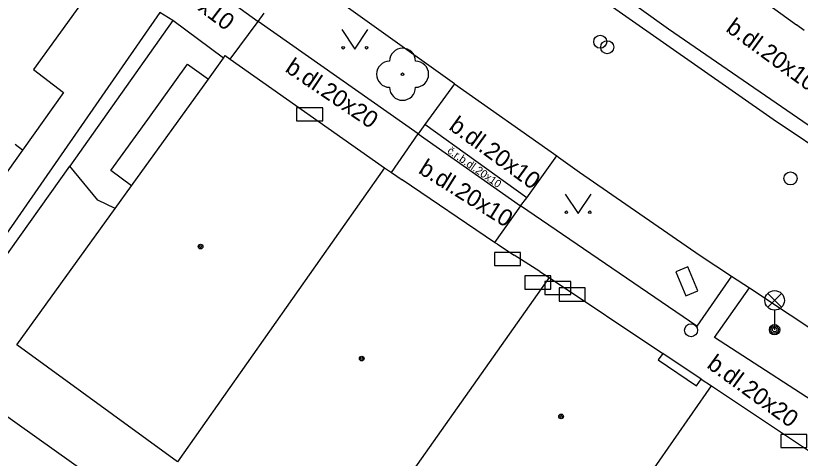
# Model space of a CAD drawing. Extents: x -595546 to -593986, y -1160845 to -1159202.
# Drawn here: x -595079.64 to -595049.5, y -1160711.97 to -1160694.97 of the extents above; entities that cross this region are included whole.
import ezdxf

# ---------------------------------------------------------------- set-up
doc = ezdxf.new("R2010")
doc.units = 0
for name, color, linetype in [('DOP - kresba z DSPS bez souradnic', 7, 'Continuous'), ('DOP - rozhrani ploch obecne', 7, 'Continuous'), ('Level 22', 7, 'Continuous'), ('Level 24', 7, 'Continuous'), ('Level 28', 7, 'Continuous'), ('Level 33', 7, 'Continuous'), ('Level 36', 7, 'Continuous'), ('Level 39', 7, 'Continuous'), ('Specificka linie pasportu komunikaci', 7, 'Continuous'), ('TM - budovy zdene_ betonove - NP', 7, 'Continuous'), ('TM - budovy zdene_ betonove - VP', 7, 'Continuous'), ('TM - chodniky - VP', 7, 'Continuous'), ('TM - komunikace - VP', 7, 'Continuous'), ('TM - letecke snimky - pomocna linie', 7, 'Continuous'), ('TM - plot drateny_ kovovy - VP', 7, 'Continuous'), ('TM - podezdivka plotu - VP', 7, 'Continuous'), ('TM - popis povrchu', 7, 'Continuous'), ('TM - rozhrani mezi zpev. plochami mezi sebou - VP', 7, 'Continuous'), ('TM - rozhrani ploch obecne - VP', 7, 'Continuous'), ('TM - vjezd na pozemek', 7, 'Continuous'), ('TM - vstup do budovy - zdene_ betonove', 7, 'Continuous'), ('TM - vstup do budovy - zdene_ betonove  - shora neviditelny', 7, 'Continuous')]:
    doc.layers.add(name, color=color, linetype=linetype)

msp = doc.modelspace()

# ---------------------------------------------------------------- linework, layer by layer
at = {"layer": 'DOP - kresba z DSPS bez souradnic'}
for points in [[(-595079.38, -1160700.13), (-595084.68, -1160707.58)], [(-595082.92, -1160708.28), (-595077.56, -1160700.75)]]:
    msp.add_lwpolyline(points, dxfattribs=at)
at = {"layer": 'DOP - rozhrani ploch obecne'}
msp.add_lwpolyline([(-595074.83, -1160714.03), (-595082.92, -1160708.28)], dxfattribs=at)
at = {"layer": 'Level 22'}
msp.add_circle((-595064.78, -1160697.22), 0.05, dxfattribs=at)
for centre, start, end in [((-595064.78, -1160696.72), 0, 180), ((-595065.28, -1160697.22), 90, 270), ((-595064.28, -1160697.22), 270, 90), ((-595064.78, -1160697.72), 180, 0)]:
    msp.add_arc(centre, 0.5, start, end, dxfattribs=at)
at = {"layer": 'Level 24'}
for points in [[(-595068.848, -1160699.009), (-595067.848, -1160699.009), (-595067.848, -1160698.509), (-595068.848, -1160698.509)], [(-595061.248, -1160704.569), (-595060.248, -1160704.569), (-595060.248, -1160704.069), (-595061.248, -1160704.069)], [(-595054.289, -1160704.808), (-595053.898, -1160705.729), (-595053.438, -1160705.534), (-595053.828, -1160704.613)], [(-595060.087, -1160705.468), (-595059.087, -1160705.468), (-595059.087, -1160704.968), (-595060.087, -1160704.968)], [(-595059.317, -1160705.678), (-595058.317, -1160705.678), (-595058.317, -1160705.178), (-595059.317, -1160705.178)], [(-595058.768, -1160705.929), (-595057.768, -1160705.929), (-595057.768, -1160705.429), (-595058.768, -1160705.429)], [(-595050.248, -1160711.559), (-595049.248, -1160711.559), (-595049.248, -1160711.059), (-595050.248, -1160711.059)]]:
    msp.add_lwpolyline(points, close=True, dxfattribs=at)
at = {"layer": 'Level 28'}
for centre in [(-595057.19, -1160695.97), (-595056.92, -1160696.18), (-595049.88, -1160701.22), (-595053.7, -1160707.05)]:
    msp.add_circle(centre, 0.25, dxfattribs=at)
at = {"layer": 'Level 33'}
for p, q in [((-595050.755, -1160706.17), (-595050.225, -1160705.64)), ((-595050.755, -1160705.64), (-595050.225, -1160706.17)), ((-595050.49, -1160706.28), (-595050.49, -1160707.03))]:
    msp.add_line(p, q, dxfattribs=at)
for centre, radius in [((-595050.49, -1160705.905), 0.375), ((-595050.49, -1160707.03), 0.2), ((-595050.49, -1160707.03), 0.145), ((-595050.49, -1160707.03), 0.0876)]:
    msp.add_circle(centre, radius, dxfattribs=at)
at = {"layer": 'Level 36'}
for points in [[(-595067.11, -1160695.5), (-595066.61, -1160696.25), (-595066.11, -1160695.5)], [(-595058.54, -1160701.82), (-595058.04, -1160702.57), (-595057.54, -1160701.82)]]:
    msp.add_lwpolyline(points, dxfattribs=at)
for centre in [(-595067.06, -1160696.2), (-595066.161, -1160696.2), (-595058.49, -1160702.52), (-595057.591, -1160702.52)]:
    msp.add_circle(centre, 0.05, dxfattribs=at)
at = {"layer": 'Level 39'}
for centre, radius in [((-595072.54, -1160703.84), 0.09), ((-595072.54, -1160703.84), 0.0398), ((-595066.35, -1160708.14), 0.09), ((-595066.35, -1160708.14), 0.0398), ((-595058.69, -1160710.36), 0.09), ((-595058.69, -1160710.36), 0.0398)]:
    msp.add_circle(centre, radius, dxfattribs=at)
at = {"layer": 'Specificka linie pasportu komunikaci'}
msp.add_lwpolyline([(-595075.82, -1160702.37), (-595076.49, -1160702.06), (-595077.56, -1160700.75)], dxfattribs=at)
at = {"layer": 'TM - budovy zdene_ betonove - NP'}
for points in [[(-595054.79, -1160707.94), (-595054.96, -1160708.19)], [(-595053.49, -1160709.19), (-595053.31, -1160708.93)]]:
    msp.add_lwpolyline(points, dxfattribs=at)
at = {"layer": 'TM - budovy zdene_ betonove - VP'}
for points in [[(-595076.28, -1160693.33), (-595078.95, -1160697.04)], [(-595049.35, -1160695.54), (-595049.65, -1160695.32)], [(-595072.24, -1160697.41), (-595071.66, -1160696.6)], [(-595071.66, -1160696.6), (-595071.59, -1160696.5)], [(-595071.59, -1160696.5), (-595071.4, -1160696.64)], [(-595071.4, -1160696.64), (-595065.47, -1160700.81)], [(-595078.95, -1160697.04), (-595077.8, -1160697.92)], [(-595075.19, -1160701.5), (-595072.24, -1160697.41)], [(-595077.8, -1160697.92), (-595079.38, -1160700.13)], [(-595079.38, -1160700.13), (-595079.66, -1160699.92)], [(-595065.47, -1160700.81), (-595073.43, -1160712.11)], [(-595065.47, -1160700.81), (-595065.2, -1160700.99)], [(-595065.2, -1160700.99), (-595064.79, -1160701.27)], [(-595075.82, -1160702.37), (-595075.19, -1160701.5)], [(-595079.6, -1160707.61), (-595075.82, -1160702.37)], [(-595061.14, -1160703.75), (-595060.49, -1160704.17)], [(-595059.51, -1160704.8), (-595059.15, -1160705.03)], [(-595059.15, -1160705.03), (-595064.37, -1160712.43)], [(-595059.15, -1160705.03), (-595054.79, -1160707.94)], [(-595073.43, -1160712.11), (-595079.6, -1160707.61)], [(-595053.31, -1160708.93), (-595054.79, -1160707.94)], [(-595053.31, -1160708.93), (-595052.92, -1160709.19)], [(-595058.02, -1160716.54), (-595052.92, -1160709.19)], [(-595052.92, -1160709.19), (-595048.96, -1160711.83)]]:
    msp.add_lwpolyline(points, dxfattribs=at)
at = {"layer": 'TM - chodniky - VP'}
for points in [[(-595070.33, -1160695.2), (-595070.1, -1160694.87)], [(-595064.18, -1160699.51), (-595070.33, -1160695.2)], [(-595062.79, -1160697.59), (-595063.92, -1160699.15)], [(-595063.92, -1160699.15), (-595064.18, -1160699.51)], [(-595060.01, -1160701.96), (-595058.86, -1160700.35)], [(-595060.25, -1160702.27), (-595060.01, -1160701.96)], [(-595053.48, -1160706.89), (-595060.25, -1160702.27)], [(-595052.15, -1160704.97), (-595053.48, -1160706.89)], [(-595052.8, -1160707.33), (-595051.46, -1160705.42)], [(-595047.97, -1160710.46), (-595052.8, -1160707.33)]]:
    msp.add_lwpolyline(points, dxfattribs=at)
at = {"layer": 'TM - komunikace - VP'}
for points in [[(-595050.54, -1160698.96), (-595060.42, -1160692.04)], [(-595062.79, -1160697.59), (-595068.87, -1160693.23)], [(-595062.79, -1160697.59), (-595058.86, -1160700.35)], [(-595048.1, -1160700.6), (-595050.54, -1160698.96)], [(-595058.86, -1160700.35), (-595058.79, -1160700.4)], [(-595058.79, -1160700.4), (-595057.98, -1160700.98)], [(-595057.98, -1160700.98), (-595053.35, -1160704.18)], [(-595053.35, -1160704.18), (-595052.15, -1160704.97)], [(-595052.15, -1160704.97), (-595051.46, -1160705.42)], [(-595051.46, -1160705.42), (-595046.73, -1160708.56)]]:
    msp.add_lwpolyline(points, dxfattribs=at)
at = {"layer": 'TM - letecke snimky - pomocna linie'}
msp.add_lwpolyline([(-595073.61, -1160695.16), (-595077.56, -1160700.75)], dxfattribs=at)
at = {"layer": 'TM - plot drateny_ kovovy - VP'}
msp.add_lwpolyline([(-595074.1, -1160694.85), (-595083.26, -1160708.04)], dxfattribs=at)
at = {"layer": 'TM - podezdivka plotu - VP'}
msp.add_lwpolyline([(-595073.61, -1160695.16), (-595074.1, -1160694.85)], dxfattribs=at)
at = {"layer": 'TM - rozhrani mezi zpev. plochami mezi sebou - VP'}
for points in [[(-595054.57, -1160695.49), (-595072.38, -1160682.72)], [(-595075.44, -1160691.49), (-595070.33, -1160695.2)], [(-595071.4, -1160696.64), (-595070.33, -1160695.2)], [(-595047.77, -1160700.16), (-595054.57, -1160695.49)], [(-595060.01, -1160701.96), (-595063.92, -1160699.15)], [(-595065.2, -1160700.99), (-595064.18, -1160699.51)], [(-595064.18, -1160699.51), (-595060.25, -1160702.27)], [(-595060.25, -1160702.27), (-595061.25, -1160703.68)]]:
    msp.add_lwpolyline(points, dxfattribs=at)
at = {"layer": 'TM - rozhrani ploch obecne - VP'}
msp.add_lwpolyline([(-595075.19, -1160701.5), (-595075.99, -1160700.92), (-595074.57, -1160698.96), (-595073.04, -1160696.83), (-595072.24, -1160697.41)], dxfattribs=at)
at = {"layer": 'TM - vjezd na pozemek'}
msp.add_lwpolyline([(-595071.66, -1160696.6), (-595073.61, -1160695.16)], dxfattribs=at)
at = {"layer": 'TM - vstup do budovy - zdene_ betonove'}
for points in [[(-595051.91, -1160693.67), (-595049.65, -1160695.32)], [(-595061.25, -1160703.68), (-595064.79, -1160701.27)], [(-595061.14, -1160703.75), (-595061.25, -1160703.68)], [(-595059.51, -1160704.8), (-595060.49, -1160704.17)]]:
    msp.add_lwpolyline(points, dxfattribs=at)
at = {"layer": 'TM - vstup do budovy - zdene_ betonove  - shora neviditelny'}
msp.add_lwpolyline([(-595054.96, -1160708.19), (-595053.49, -1160709.19)], dxfattribs=at)

# ---------------------------------------------------------------- texts
at = {"layer": 'TM - popis povrchu'}
for s, height, rotation, p in [('b.dl.20x10', 0.65, 323, (-595074.76, -1160693.16)), ('b.dl.20x10', 0.65, 323.8879, (-595052.4, -1160695.54)), ('b.dl.20x20', 0.65, 326, (-595069.33, -1160697.09)), ('b.dl.20x10', 0.65, 323.8879, (-595063.04, -1160699.31)), ('č.r.b.dl.20x10', 0.3, 324.9365, (-595063.09, -1160700.22)), ('b.dl.20x10', 0.65, 327.9101, (-595064.21, -1160700.99)), ('b.dl.20x20', 0.65, 323.9692, (-595053.13, -1160708.46))]:
    msp.add_text(s, height=height, rotation=rotation, dxfattribs=at).set_placement(p)

doc.saveas('drawing.dxf')
